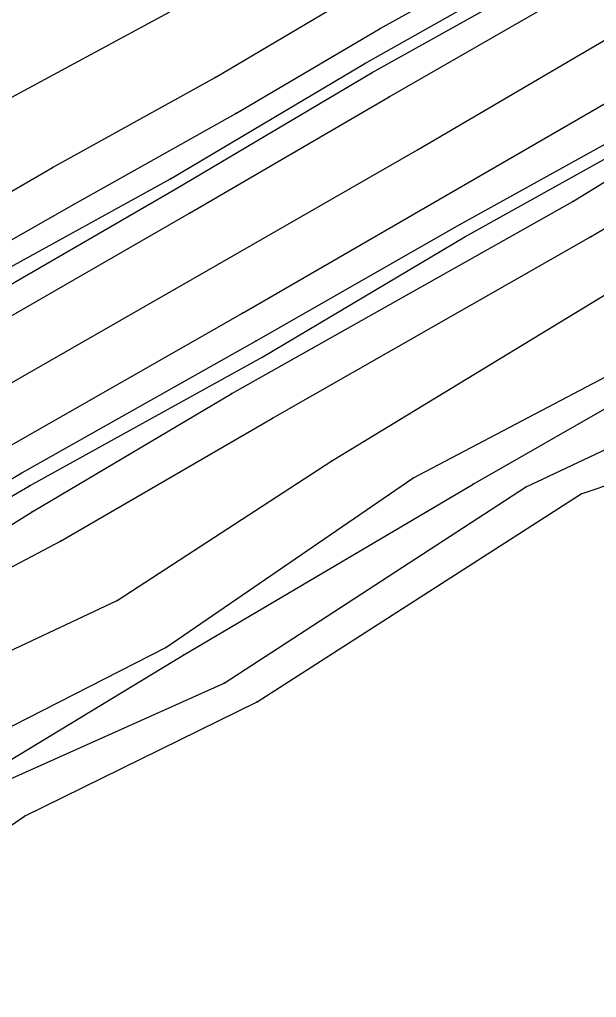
# Model space of a CAD drawing. Extents: x 1419505 to 1434054, y 1956910 to 1968644.
# Drawn here: x 1421106.8 to 1421225.5, y 1957708.9 to 1957910.2 of the extents above; entities that cross this region are included whole.
import ezdxf

# ---------------------------------------------------------------- set-up
doc = ezdxf.new("R2010")
doc.units = 0
for name, color, linetype in [('S_BREAKLINE', 7, 'Continuous'), ('S_DITCHLINE', 7, 'Continuous'), ('S_EDGE_PAVEMENT', 7, 'Continuous'), ('S_GRD_PT_SYM', 7, 'Continuous'), ('S_PAVEMENT_CROWN', 7, 'Continuous'), ('S_RDW_PT_SYM', 7, 'Continuous'), ('S_SHOULDER', 7, 'Continuous')]:
    doc.layers.add(name, color=color, linetype=linetype)

msp = doc.modelspace()

# ---------------------------------------------------------------- linework, layer by layer
at = {"layer": 'S_BREAKLINE'}
for p, q in [((1421180.9944, 1957908.3648), (1421218.1128, 1957928.9561)), ((1421177.8542, 1957901.1413), (1421221.039, 1957925.5089)), ((1421147.0613, 1957898.3011), (1421177.2342, 1957916.1503)), ((1421105.1966, 1957894.1948), (1421137.7217, 1957911.774)), ((1421151.2815, 1957890.8786), (1421180.9944, 1957908.3648)), ((1421137.8427, 1957877.4388), (1421177.8542, 1957901.1413)), ((1421113.5671, 1957879.7639), (1421147.0613, 1957898.3011)), ((1421220.654, 1957872.7775), (1421258.8485, 1957896.131)), ((1421117.9964, 1957872.2334), (1421151.2815, 1957890.8786)), ((1421198.4706, 1957865.469), (1421243.8905, 1957890.7936)), ((1421224.2932, 1957865.484), (1421266.1319, 1957890.2106)), ((1421059.7326, 1957848.3269), (1421113.5671, 1957879.7639)), ((1421086.3023, 1957849.0519), (1421137.8427, 1957877.4388)), ((1421063.6789, 1957841.1344), (1421117.9964, 1957872.2334)), ((1421150.4685, 1957833.2369), (1421220.654, 1957872.7775)), ((1421156.8959, 1957840.8014), (1421198.4706, 1957865.469)), ((1421158.851, 1957828.1916), (1421224.2932, 1957865.484)), ((1421171.0408, 1957819.412), (1421228.3225, 1957854.1883)), ((1421108.8438, 1957814.2587), (1421156.8959, 1957840.8014)), ((1421187.7319, 1957815.7968), (1421234.7739, 1957840.5784)), ((1421109.3938, 1957808.8863), (1421150.4685, 1957833.2369)), ((1421115.1852, 1957802.874), (1421158.851, 1957828.1916)), ((1421126.847, 1957790.6592), (1421171.0408, 1957819.412)), ((1421222.4221, 1957812.5936), (1421240.1033, 1957818.524)), ((1421136.8756, 1957780.9625), (1421187.7319, 1957815.7968)), ((1421054.0713, 1957782.2186), (1421108.8438, 1957814.2587)), ((1421155.6848, 1957769.7938), (1421222.4221, 1957812.5936)), ((1421080.72, 1957790.9992), (1421109.3938, 1957808.8863)), ((1421083.1421, 1957785.8499), (1421115.1852, 1957802.874)), ((1421089.5125, 1957773.055), (1421126.847, 1957790.6592)), ((1421097.8581, 1957761.0543), (1421136.8756, 1957780.9625)), ((1421107.7857, 1957746.2323), (1421155.6848, 1957769.7938)), ((1421053.6222, 1957708.9449), (1421107.7857, 1957746.2323))]:
    msp.add_line(p, q, dxfattribs=at)
at = {"layer": 'S_DITCHLINE'}
for p, q in [((1421200.1737, 1957814.5957), (1421236.555, 1957835.3981)), ((1421210.9034, 1957813.9817), (1421238.4602, 1957826.9395)), ((1421140.6168, 1957779.4464), (1421200.1737, 1957814.5957)), ((1421148.9004, 1957773.6501), (1421210.9034, 1957813.9817)), ((1421101.4013, 1957755.7179), (1421140.6168, 1957779.4464)), ((1421103.4404, 1957753.2337), (1421148.9004, 1957773.6501))]:
    msp.add_line(p, q, dxfattribs=at)
at = {"layer": 'S_EDGE_PAVEMENT'}
for p, q in [((1421182.8486, 1957894.2759), (1421225.2913, 1957918.6664)), ((1421193.4022, 1957873.3095), (1421238.0871, 1957899.1872)), ((1421141.7479, 1957870.3513), (1421182.8486, 1957894.2759)), ((1421152.6866, 1957849.768), (1421193.4022, 1957873.3095)), ((1421091.5807, 1957841.4614), (1421141.7479, 1957870.3513)), ((1421103.5864, 1957821.7922), (1421152.6866, 1957849.768))]:
    msp.add_line(p, q, dxfattribs=at)
at = {"layer": 'S_GRD_PT_SYM'}
for points in [[(1421180.9944, 1957908.3648), (1421180.9944, 1957908.4148), (1421180.9944, 1957908.3648), (1421180.9444, 1957908.3648), (1421180.9944, 1957908.3648), (1421180.9944, 1957908.3148), (1421180.9944, 1957908.3648), (1421181.0444, 1957908.3648)], [(1421177.8542, 1957901.1413), (1421177.8542, 1957901.1913), (1421177.8542, 1957901.1413), (1421177.8042, 1957901.1413), (1421177.8542, 1957901.1413), (1421177.8542, 1957901.0913), (1421177.8542, 1957901.1413), (1421177.9042, 1957901.1413)], [(1421147.0613, 1957898.3011), (1421147.0613, 1957898.3511), (1421147.0613, 1957898.3011), (1421147.0113, 1957898.3011), (1421147.0613, 1957898.3011), (1421147.0613, 1957898.2511), (1421147.0613, 1957898.3011), (1421147.1113, 1957898.3011)], [(1421151.2815, 1957890.8786), (1421151.2815, 1957890.9286), (1421151.2815, 1957890.8786), (1421151.2315, 1957890.8786), (1421151.2815, 1957890.8786), (1421151.2815, 1957890.8286), (1421151.2815, 1957890.8786), (1421151.3315, 1957890.8786)], [(1421113.5671, 1957879.7639), (1421113.5671, 1957879.8139), (1421113.5671, 1957879.7639), (1421113.5171, 1957879.7639), (1421113.5671, 1957879.7639), (1421113.5671, 1957879.7139), (1421113.5671, 1957879.7639), (1421113.6171, 1957879.7639)], [(1421137.8427, 1957877.4388), (1421137.8427, 1957877.4888), (1421137.8427, 1957877.4388), (1421137.7927, 1957877.4388), (1421137.8427, 1957877.4388), (1421137.8427, 1957877.3888), (1421137.8427, 1957877.4388), (1421137.8927, 1957877.4388)], [(1421117.9964, 1957872.2334), (1421117.9964, 1957872.2834), (1421117.9964, 1957872.2334), (1421117.9464, 1957872.2334), (1421117.9964, 1957872.2334), (1421117.9964, 1957872.1834), (1421117.9964, 1957872.2334), (1421118.0464, 1957872.2334)], [(1421220.654, 1957872.7775), (1421220.654, 1957872.8275), (1421220.654, 1957872.7775), (1421220.604, 1957872.7775), (1421220.654, 1957872.7775), (1421220.654, 1957872.7275), (1421220.654, 1957872.7775), (1421220.704, 1957872.7775)], [(1421198.4706, 1957865.469), (1421198.4706, 1957865.519), (1421198.4706, 1957865.469), (1421198.4206, 1957865.469), (1421198.4706, 1957865.469), (1421198.4706, 1957865.419), (1421198.4706, 1957865.469), (1421198.5206, 1957865.469)], [(1421224.2932, 1957865.484), (1421224.2932, 1957865.534), (1421224.2932, 1957865.484), (1421224.2432, 1957865.484), (1421224.2932, 1957865.484), (1421224.2932, 1957865.434), (1421224.2932, 1957865.484), (1421224.3432, 1957865.484)], [(1421156.8959, 1957840.8014), (1421156.8959, 1957840.8514), (1421156.8959, 1957840.8014), (1421156.8459, 1957840.8014), (1421156.8959, 1957840.8014), (1421156.8959, 1957840.7514), (1421156.8959, 1957840.8014), (1421156.9459, 1957840.8014)], [(1421150.4685, 1957833.2369), (1421150.4685, 1957833.2869), (1421150.4685, 1957833.2369), (1421150.4185, 1957833.2369), (1421150.4685, 1957833.2369), (1421150.4685, 1957833.1869), (1421150.4685, 1957833.2369), (1421150.5185, 1957833.2369)], [(1421158.851, 1957828.1916), (1421158.851, 1957828.2416), (1421158.851, 1957828.1916), (1421158.801, 1957828.1916), (1421158.851, 1957828.1916), (1421158.851, 1957828.1416), (1421158.851, 1957828.1916), (1421158.901, 1957828.1916)], [(1421171.0408, 1957819.412), (1421171.0408, 1957819.462), (1421171.0408, 1957819.412), (1421170.9908, 1957819.412), (1421171.0408, 1957819.412), (1421171.0408, 1957819.362), (1421171.0408, 1957819.412), (1421171.0908, 1957819.412)], [(1421187.7319, 1957815.7968), (1421187.7319, 1957815.8468), (1421187.7319, 1957815.7968), (1421187.6819, 1957815.7968), (1421187.7319, 1957815.7968), (1421187.7319, 1957815.7468), (1421187.7319, 1957815.7968), (1421187.7819, 1957815.7968)], [(1421108.8438, 1957814.2587), (1421108.8438, 1957814.3087), (1421108.8438, 1957814.2587), (1421108.7938, 1957814.2587), (1421108.8438, 1957814.2587), (1421108.8438, 1957814.2087), (1421108.8438, 1957814.2587), (1421108.8938, 1957814.2587)], [(1421200.1737, 1957814.5957), (1421200.1737, 1957814.6457), (1421200.1737, 1957814.5957), (1421200.1237, 1957814.5957), (1421200.1737, 1957814.5957), (1421200.1737, 1957814.5457), (1421200.1737, 1957814.5957), (1421200.2237, 1957814.5957)], [(1421210.9034, 1957813.9817), (1421210.9034, 1957814.0317), (1421210.9034, 1957813.9817), (1421210.8534, 1957813.9817), (1421210.9034, 1957813.9817), (1421210.9034, 1957813.9317), (1421210.9034, 1957813.9817), (1421210.9534, 1957813.9817)], [(1421222.4221, 1957812.5936), (1421222.4221, 1957812.6436), (1421222.4221, 1957812.5936), (1421222.3721, 1957812.5936), (1421222.4221, 1957812.5936), (1421222.4221, 1957812.5436), (1421222.4221, 1957812.5936), (1421222.4721, 1957812.5936)], [(1421109.3938, 1957808.8863), (1421109.3938, 1957808.9363), (1421109.3938, 1957808.8863), (1421109.3438, 1957808.8863), (1421109.3938, 1957808.8863), (1421109.3938, 1957808.8363), (1421109.3938, 1957808.8863), (1421109.4438, 1957808.8863)], [(1421115.1852, 1957802.874), (1421115.1852, 1957802.924), (1421115.1852, 1957802.874), (1421115.1352, 1957802.874), (1421115.1852, 1957802.874), (1421115.1852, 1957802.824), (1421115.1852, 1957802.874), (1421115.2352, 1957802.874)], [(1421126.847, 1957790.6592), (1421126.847, 1957790.7092), (1421126.847, 1957790.6592), (1421126.797, 1957790.6592), (1421126.847, 1957790.6592), (1421126.847, 1957790.6092), (1421126.847, 1957790.6592), (1421126.897, 1957790.6592)], [(1421136.8756, 1957780.9625), (1421136.8756, 1957781.0125), (1421136.8756, 1957780.9625), (1421136.8256, 1957780.9625), (1421136.8756, 1957780.9625), (1421136.8756, 1957780.9125), (1421136.8756, 1957780.9625), (1421136.9256, 1957780.9625)], [(1421140.6168, 1957779.4464), (1421140.6168, 1957779.4964), (1421140.6168, 1957779.4464), (1421140.5668, 1957779.4464), (1421140.6168, 1957779.4464), (1421140.6168, 1957779.3964), (1421140.6168, 1957779.4464), (1421140.6668, 1957779.4464)], [(1421148.9004, 1957773.6501), (1421148.9004, 1957773.7001), (1421148.9004, 1957773.6501), (1421148.8504, 1957773.6501), (1421148.9004, 1957773.6501), (1421148.9004, 1957773.6001), (1421148.9004, 1957773.6501), (1421148.9504, 1957773.6501)], [(1421155.6848, 1957769.7938), (1421155.6848, 1957769.8438), (1421155.6848, 1957769.7938), (1421155.6348, 1957769.7938), (1421155.6848, 1957769.7938), (1421155.6848, 1957769.7438), (1421155.6848, 1957769.7938), (1421155.7348, 1957769.7938)], [(1421107.7857, 1957746.2323), (1421107.7857, 1957746.2823), (1421107.7857, 1957746.2323), (1421107.7357, 1957746.2323), (1421107.7857, 1957746.2323), (1421107.7857, 1957746.1823), (1421107.7857, 1957746.2323), (1421107.8357, 1957746.2323)]]:
    msp.add_lwpolyline(points, dxfattribs=at)
at = {"layer": 'S_PAVEMENT_CROWN'}
for p, q in [((1421188.7099, 1957883.3521), (1421231.7537, 1957908.6598)), ((1421147.5823, 1957859.7536), (1421188.7099, 1957883.3521)), ((1421097.9831, 1957831.3948), (1421147.5823, 1957859.7536))]:
    msp.add_line(p, q, dxfattribs=at)
at = {"layer": 'S_RDW_PT_SYM'}
for points in [[(1421179.3503, 1957899.2692), (1421179.3503, 1957899.3192), (1421179.3503, 1957899.2692), (1421179.3003, 1957899.2692), (1421179.3503, 1957899.2692), (1421179.3503, 1957899.2192), (1421179.3503, 1957899.2692), (1421179.4003, 1957899.2692)], [(1421182.8486, 1957894.2759), (1421182.8486, 1957894.3259), (1421182.8486, 1957894.2759), (1421182.7986, 1957894.2759), (1421182.8486, 1957894.2759), (1421182.8486, 1957894.2259), (1421182.8486, 1957894.2759), (1421182.8986, 1957894.2759)], [(1421188.7099, 1957883.3521), (1421188.7099, 1957883.4021), (1421188.7099, 1957883.3521), (1421188.6599, 1957883.3521), (1421188.7099, 1957883.3521), (1421188.7099, 1957883.3021), (1421188.7099, 1957883.3521), (1421188.7599, 1957883.3521)], [(1421138.9837, 1957875.3796), (1421138.9837, 1957875.4296), (1421138.9837, 1957875.3796), (1421138.9337, 1957875.3796), (1421138.9837, 1957875.3796), (1421138.9837, 1957875.3296), (1421138.9837, 1957875.3796), (1421139.0337, 1957875.3796)], [(1421193.4022, 1957873.3095), (1421193.4022, 1957873.3595), (1421193.4022, 1957873.3095), (1421193.3522, 1957873.3095), (1421193.4022, 1957873.3095), (1421193.4022, 1957873.2595), (1421193.4022, 1957873.3095), (1421193.4522, 1957873.3095)], [(1421141.7479, 1957870.3513), (1421141.7479, 1957870.4013), (1421141.7479, 1957870.3513), (1421141.6979, 1957870.3513), (1421141.7479, 1957870.3513), (1421141.7479, 1957870.3013), (1421141.7479, 1957870.3513), (1421141.7979, 1957870.3513)], [(1421197.4375, 1957868.0392), (1421197.4375, 1957868.0892), (1421197.4375, 1957868.0392), (1421197.3875, 1957868.0392), (1421197.4375, 1957868.0392), (1421197.4375, 1957867.9892), (1421197.4375, 1957868.0392), (1421197.4875, 1957868.0392)], [(1421147.5823, 1957859.7536), (1421147.5823, 1957859.8036), (1421147.5823, 1957859.7536), (1421147.5323, 1957859.7536), (1421147.5823, 1957859.7536), (1421147.5823, 1957859.7036), (1421147.5823, 1957859.7536), (1421147.6323, 1957859.7536)], [(1421152.6866, 1957849.768), (1421152.6866, 1957849.818), (1421152.6866, 1957849.768), (1421152.6366, 1957849.768), (1421152.6866, 1957849.768), (1421152.6866, 1957849.718), (1421152.6866, 1957849.768), (1421152.7366, 1957849.768)], [(1421155.5068, 1957844.0806), (1421155.5068, 1957844.1306), (1421155.5068, 1957844.0806), (1421155.4568, 1957844.0806), (1421155.5068, 1957844.0806), (1421155.5068, 1957844.0306), (1421155.5068, 1957844.0806), (1421155.5568, 1957844.0806)], [(1421107.2787, 1957816.9229), (1421107.2787, 1957816.9729), (1421107.2787, 1957816.9229), (1421107.2287, 1957816.9229), (1421107.2787, 1957816.9229), (1421107.2787, 1957816.8729), (1421107.2787, 1957816.9229), (1421107.3287, 1957816.9229)]]:
    msp.add_lwpolyline(points, dxfattribs=at)
at = {"layer": 'S_SHOULDER'}
for p, q in [((1421179.3503, 1957899.2692), (1421222.1831, 1957923.2217)), ((1421138.9837, 1957875.3796), (1421179.3503, 1957899.2692)), ((1421197.4375, 1957868.0392), (1421242.3844, 1957892.8978)), ((1421088.3435, 1957846.0517), (1421138.9837, 1957875.3796)), ((1421155.5068, 1957844.0806), (1421197.4375, 1957868.0392)), ((1421107.2787, 1957816.9229), (1421155.5068, 1957844.0806)), ((1421052.2721, 1957784.7058), (1421107.2787, 1957816.9229))]:
    msp.add_line(p, q, dxfattribs=at)

doc.saveas('drawing.dxf')
